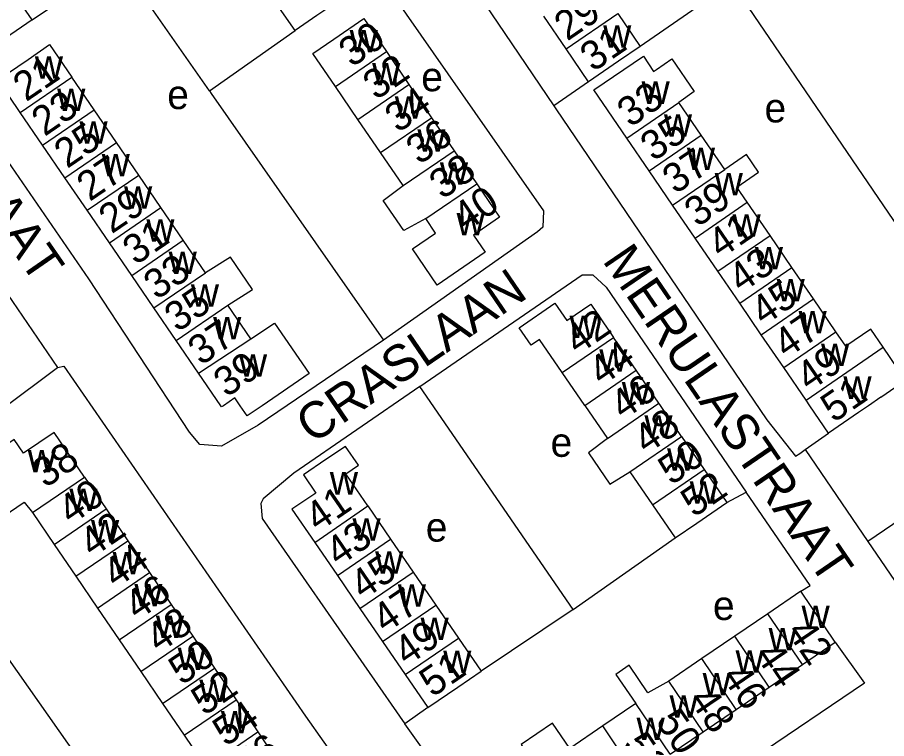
# Model space of a CAD drawing. Extents: x 157569 to 159501, y 382907 to 384670.
# Drawn here: x 158107 to 158226.4, y 383704.3 to 383803.3 of the extents above; entities that cross this region are included whole.
import ezdxf

# ---------------------------------------------------------------- set-up
doc = ezdxf.new("R2010")
doc.units = 0
for name, color, linetype in [('BLT_Basislijn', 7, 'Continuous'), ('BLT_Bebouwing', 7, 'Continuous'), ('BLT_Centroide', 7, 'Continuous'), ('BLT_Huisnummer', 7, 'Continuous'), ('BLT_Huisnummer_ tussenligend', 7, 'Continuous'), ('BLT_Onderverdeling_panden', 7, 'Continuous'), ('BLT_Straatnaam', 7, 'Continuous'), ('BLT_Vlakafsluiter', 7, 'Continuous')]:
    doc.layers.add(name, color=color, linetype=linetype)

msp = doc.modelspace()

# ---------------------------------------------------------------- linework, layer by layer
at = {"layer": 'BLT_Basislijn'}
for p, q in [((158109.08, 383802.96), (158120.99, 383811.05)), ((158205.17, 383808.07), (158192.54, 383799.33)), ((158133.41, 383793.23), (158145.17, 383801.52)), ((158185.46, 383794.48), (158180.71, 383791.15)), ((158183.34, 383722.04), (158162.29, 383752.65)), ((158215.2, 383743.98), (158218.4, 383746.24)), ((158215.2, 383743.98), (158223.78, 383731.35)), ((158204.43, 383736.71), (158207.09, 383738.14)), ((158183.34, 383722.04), (158197.35, 383731.87)), ((158183.34, 383722.04), (158170.7, 383713.56)), ((158103.01, 383719.18), (158125.7, 383686.98)), ((158163.41, 383708.55), (158160.24, 383706.33)), ((158169.28, 383693.71), (158160.24, 383706.33))]:
    msp.add_line(p, q, dxfattribs=at)
for points in [[(158154.66, 383839.43), (158151.16, 383836.58), (158151.07, 383834.9), (158180.71, 383791.15)], [(158133.41, 383793.23), (158121.24, 383810.68), (158120.99, 383811.05)], [(158156.52, 383809.38), (158156.72, 383809.09), (158179.26, 383776.73), (158179.16, 383774.49), (158178.46, 383773.85), (158157.31, 383758.98)], [(158238.03, 383759.77), (158205.36, 383807.78), (158205.17, 383808.07)], [(158157.31, 383758.98), (158140.12, 383747.34), (158135.08, 383744.43), (158132.11, 383744.69), (158130.69, 383746.38), (158116.85, 383767.43), (158098.18, 383794.5), (158097.89, 383794.92)], [(158133.41, 383793.23), (158133.66, 383792.88), (158157.31, 383758.98)], [(158180.71, 383791.15), (158180.97, 383790.76), (158209.95, 383748.07), (158213.88, 383743.06), (158214.44, 383743.44), (158215.2, 383743.98)], [(158162.29, 383752.65), (158184.59, 383767.97), (158186.03, 383767.96), (158187.88, 383766.27), (158207.09, 383738.14)], [(158089.21, 383737.82), (158089.38, 383737.95), (158112.56, 383755.26)], [(158112.56, 383755.26), (158113.42, 383755.44), (158146.58, 383707.38), (158161.69, 383685.98), (158162.01, 383685.51)], [(158162.29, 383752.65), (158144.98, 383740.72), (158140.8, 383737.2), (158140.48, 383736.56), (158140.67, 383734.53), (158160.24, 383706.33)], [(158214.58, 383724.52), (158215.88, 383725.32), (158207.09, 383738.14)], [(158219.33, 383717.53), (158223.33, 383711.93), (158177.91, 383681.15)]]:
    msp.add_lwpolyline(points, dxfattribs=at)
at = {"layer": 'BLT_Bebouwing'}
for p, q in [((158145.17, 383801.52), (158142.09, 383806.01)), ((158182.38, 383798.98), (158179.3, 383803.47)), ((158189.46, 383803.83), (158192.54, 383799.33)), ((158157.7, 383798.61), (158160.8, 383794.08)), ((158185.46, 383794.48), (158182.38, 383798.98)), ((158117.58, 383790.62), (158114.52, 383795.09)), ((158153.8, 383789.3), (158150.71, 383793.83)), ((158160.8, 383794.08), (158163.9, 383789.54)), ((158200.93, 383787.14), (158197.85, 383791.64)), ((158110.5, 383785.78), (158107.44, 383790.25)), ((158120.64, 383786.15), (158117.58, 383790.62)), ((158156.9, 383784.76), (158153.8, 383789.3)), ((158163.9, 383789.54), (158167, 383785)), ((158193.77, 383782.24), (158190.69, 383786.74)), ((158204.15, 383782.44), (158200.93, 383787.14)), ((158113.56, 383781.3), (158110.5, 383785.78)), ((158123.7, 383781.67), (158120.64, 383786.15)), ((158160, 383780.23), (158156.9, 383784.76)), ((158167, 383785), (158170.1, 383780.47)), ((158196.98, 383777.53), (158193.77, 383782.24)), ((158116.62, 383776.83), (158113.56, 383781.3)), ((158126.76, 383777.2), (158123.7, 383781.67)), ((158129.82, 383772.73), (158126.76, 383777.2)), ((158200.07, 383773.02), (158196.98, 383777.53)), ((158210.37, 383773.36), (158207.24, 383777.93)), ((158119.68, 383772.36), (158116.62, 383776.83)), ((158122.74, 383767.89), (158119.68, 383772.36)), ((158132.88, 383768.26), (158129.82, 383772.73)), ((158203.2, 383768.46), (158200.07, 383773.02)), ((158213.37, 383768.98), (158210.37, 383773.36)), ((158216.33, 383764.65), (158213.37, 383768.98)), ((158125.8, 383763.42), (158122.74, 383767.89)), ((158206.2, 383764.07), (158203.2, 383768.46)), ((158209.16, 383759.74), (158206.2, 383764.07)), ((158219.41, 383760.15), (158216.33, 383764.65)), ((158128.86, 383758.94), (158125.8, 383763.42)), ((158139.1, 383759.16), (158135.93, 383763.79)), ((158192, 383754.86), (158188.89, 383759.38)), ((158212.24, 383755.24), (158209.16, 383759.74)), ((158131.92, 383754.47), (158128.86, 383758.94)), ((158184.94, 383750.01), (158181.82, 383754.54)), ((158195.12, 383750.33), (158192, 383754.86)), ((158215.32, 383750.74), (158212.24, 383755.24)), ((158225.57, 383751.17), (158228.98, 383753.51)), ((158184.94, 383750.01), (158188.04, 383745.48)), ((158198.22, 383745.79), (158201.32, 383741.26)), ((158201.32, 383741.26), (158204.43, 383736.71)), ((158116.26, 383740.19), (158119.23, 383735.82)), ((158191.14, 383740.94), (158194.24, 383736.41)), ((158109.12, 383735.33), (158112.1, 383730.96)), ((158119.23, 383735.82), (158122.2, 383731.45)), ((158155.14, 383736.24), (158158.25, 383731.7)), ((158228.36, 383734.48), (158223.78, 383731.35)), ((158158.25, 383731.7), (158161.37, 383727.16)), ((158112.1, 383730.96), (158115.07, 383726.59)), ((158122.2, 383731.45), (158125.18, 383727.08)), ((158147.86, 383731.24), (158150.97, 383726.7)), ((158223.78, 383731.35), (158228.63, 383724.27)), ((158125.18, 383727.08), (158128.15, 383722.71)), ((158161.37, 383727.16), (158164.48, 383722.63)), ((158115.07, 383726.59), (158118.05, 383722.22)), ((158150.97, 383726.7), (158154.08, 383722.17)), ((158214.58, 383724.52), (158210.06, 383721.44)), ((158219.33, 383717.53), (158214.58, 383724.52)), ((158118.05, 383722.22), (158121.02, 383717.86)), ((158128.15, 383722.71), (158131.12, 383718.34)), ((158154.08, 383722.17), (158157.19, 383717.63)), ((158164.48, 383722.63), (158167.59, 383718.09)), ((158210.06, 383721.44), (158205.53, 383718.36)), ((158121.02, 383717.86), (158124, 383713.49)), ((158131.12, 383718.34), (158134.09, 383713.97)), ((158157.19, 383717.63), (158160.3, 383713.09)), ((158167.59, 383718.09), (158170.7, 383713.56)), ((158205.53, 383718.36), (158200.99, 383715.28)), ((158214.81, 383714.46), (158219.33, 383717.53)), ((158200.99, 383715.28), (158196.46, 383712.2)), ((158134.09, 383713.97), (158137.07, 383709.6)), ((158210.27, 383711.38), (158214.81, 383714.46)), ((158124, 383713.49), (158126.98, 383709.12)), ((158160.3, 383713.09), (158163.41, 383708.55)), ((158205.74, 383708.3), (158210.27, 383711.38)), ((158126.98, 383709.12), (158129.95, 383704.75)), ((158137.07, 383709.6), (158140.04, 383705.23)), ((158191.93, 383709.12), (158187.4, 383706.04)), ((158201.21, 383705.22), (158205.74, 383708.3)), ((158187.4, 383706.04), (158182.87, 383702.96)), ((158129.95, 383704.75), (158132.93, 383700.38)), ((158140.04, 383705.23), (158143.01, 383700.86)), ((158196.68, 383702.14), (158201.21, 383705.22))]:
    msp.add_line(p, q, dxfattribs=at)
for points in [[(158109.08, 383802.96), (158107.53, 383805.23), (158110.83, 383807.48), (158109.31, 383809.7), (158106.01, 383807.45)], [(158152.26, 383806.38), (158148.14, 383803.55), (158145.17, 383801.52)], [(158109.08, 383802.96), (158106.16, 383800.97), (158102.03, 383798.15)], [(158150.71, 383793.83), (158147.61, 383798.37), (158150.47, 383800.33), (158154.6, 383803.15), (158157.7, 383798.61)], [(158107.44, 383790.25), (158104.38, 383794.72), (158108.51, 383797.55), (158111.46, 383799.57), (158114.52, 383795.09)], [(158192.54, 383799.33), (158189.58, 383797.3), (158185.46, 383794.48)], [(158190.69, 383786.74), (158186.16, 383793.35), (158192.99, 383797.99), (158194.37, 383795.87), (158194.77, 383796.14), (158196.89, 383797.6), (158199.94, 383793.15), (158197.85, 383791.64)], [(158207.24, 383777.93), (158205.81, 383780.02), (158208.79, 383782.05), (158207.13, 383784.48), (158204.15, 383782.44)], [(158163.1, 383775.69), (158160.11, 383774.03), (158157.28, 383778.16), (158160, 383780.23)], [(158170.1, 383780.47), (158173.24, 383775.87), (158169.65, 383773.42), (158171.27, 383771.06), (158164.68, 383766.56), (158161.29, 383771.54), (158164.46, 383773.7), (158163.1, 383775.69)], [(158135.93, 383763.79), (158139.34, 383765.97), (158136.32, 383770.38), (158132.88, 383768.26)], [(158181.82, 383754.54), (158178.71, 383759.07), (158177.59, 383758.3), (158175.94, 383760.71), (158180.83, 383764.07), (158182.46, 383761.69), (158185.75, 383763.95), (158188.89, 383759.38)], [(158139.1, 383759.16), (158142.34, 383761.34), (158147.1, 383754.41), (158140.63, 383750), (158138.58, 383748.6), (158137.63, 383750), (158136.89, 383751.08), (158135.33, 383750), (158135.09, 383749.83), (158134.97, 383750), (158131.92, 383754.47)], [(158225.88, 383758.04), (158224.19, 383760.5), (158220.78, 383758.16), (158219.41, 383760.15)], [(158228.98, 383753.51), (158225.88, 383758.04)], [(158225.57, 383751.17), (158223.89, 383750), (158222.52, 383749.07), (158218.4, 383746.24)], [(158198.22, 383745.79), (158195.33, 383750.01), (158195.12, 383750.33)], [(158218.4, 383746.24), (158215.83, 383750), (158215.32, 383750.74)], [(158116.26, 383740.19), (158112.08, 383746.34), (158107.89, 383743.49), (158106.63, 383745.34), (158100.77, 383741.36), (158103.24, 383737.72), (158105.09, 383734.79), (158107.99, 383736.78), (158109.12, 383735.33)], [(158188.04, 383745.48), (158185.44, 383743.55), (158188.38, 383739.25), (158191.14, 383740.94)], [(158155.14, 383736.24), (158152.12, 383740.64), (158153.86, 383741.83), (158152.1, 383744.39), (158149.41, 383742.63), (158146.31, 383740.52), (158148.02, 383738.01), (158144.74, 383735.78), (158147.86, 383731.24)], [(158197.35, 383731.87), (158200.3, 383733.89), (158204.43, 383736.71)], [(158194.24, 383736.41), (158197.35, 383731.87)], [(158196.46, 383712.2), (158193.6, 383710.59), (158191.03, 383714.36), (158189.2, 383713.11), (158191.93, 383709.12)], [(158163.41, 383708.55), (158167.53, 383711.38), (158170.7, 383713.56)], [(158182.87, 383702.96), (158180.51, 383706.42), (158176.2, 383703.49), (158178.34, 383699.88)]]:
    msp.add_lwpolyline(points, dxfattribs=at)
at = {"layer": 'BLT_Onderverdeling_panden'}
for p, q in [((158182.38, 383798.98), (158189.46, 383803.83)), ((158150.71, 383793.83), (158157.7, 383798.61)), ((158107.44, 383790.25), (158114.52, 383795.09)), ((158153.8, 383789.3), (158160.8, 383794.08)), ((158190.69, 383786.74), (158197.85, 383791.64)), ((158110.5, 383785.78), (158117.58, 383790.62)), ((158156.9, 383784.76), (158163.9, 383789.54)), ((158193.77, 383782.24), (158200.93, 383787.14)), ((158113.56, 383781.3), (158120.64, 383786.15)), ((158160, 383780.23), (158167, 383785)), ((158196.98, 383777.53), (158204.15, 383782.44)), ((158116.62, 383776.83), (158123.7, 383781.67)), ((158163.1, 383775.69), (158170.1, 383780.47)), ((158119.68, 383772.36), (158126.76, 383777.2)), ((158200.07, 383773.02), (158207.24, 383777.93)), ((158122.74, 383767.89), (158129.82, 383772.73)), ((158203.2, 383768.46), (158210.37, 383773.36)), ((158206.2, 383764.07), (158213.37, 383768.98)), ((158125.8, 383763.42), (158132.88, 383768.26)), ((158209.16, 383759.74), (158216.33, 383764.65)), ((158128.86, 383758.94), (158135.93, 383763.79)), ((158131.92, 383754.47), (158139.1, 383759.16)), ((158181.82, 383754.54), (158188.89, 383759.38)), ((158212.24, 383755.24), (158219.41, 383760.15)), ((158215.32, 383750.74), (158225.88, 383758.04)), ((158184.94, 383750.01), (158192, 383754.86)), ((158188.04, 383745.48), (158195.12, 383750.33)), ((158191.14, 383740.94), (158198.22, 383745.79)), ((158194.24, 383736.41), (158201.32, 383741.26)), ((158109.12, 383735.33), (158116.26, 383740.19)), ((158112.1, 383730.96), (158119.23, 383735.82)), ((158147.86, 383731.24), (158155.14, 383736.24)), ((158150.97, 383726.7), (158158.25, 383731.7)), ((158115.07, 383726.59), (158122.2, 383731.45)), ((158118.05, 383722.22), (158125.18, 383727.08)), ((158154.08, 383722.17), (158161.37, 383727.16)), ((158121.02, 383717.86), (158128.15, 383722.71)), ((158157.19, 383717.63), (158164.48, 383722.63)), ((158214.81, 383714.46), (158210.06, 383721.44)), ((158124, 383713.49), (158131.12, 383718.34)), ((158160.3, 383713.09), (158167.59, 383718.09)), ((158210.27, 383711.38), (158205.53, 383718.36)), ((158205.74, 383708.3), (158200.99, 383715.28)), ((158126.98, 383709.12), (158134.09, 383713.97)), ((158201.21, 383705.22), (158196.46, 383712.2)), ((158129.95, 383704.75), (158137.07, 383709.6)), ((158196.68, 383702.14), (158191.93, 383709.12)), ((158192.15, 383699.05), (158187.4, 383706.04)), ((158132.93, 383700.38), (158140.04, 383705.23))]:
    msp.add_line(p, q, dxfattribs=at)
at = {"layer": 'BLT_Vlakafsluiter'}
msp.add_line((158105.69, 383765.29), (158112.56, 383755.26), dxfattribs=at)

# ---------------------------------------------------------------- texts
at = {"layer": 'BLT_Centroide'}
for s, p in [('w', (158187.46, 383799.16)), ('w', (158152.66, 383798.5)), ('w', (158109.45, 383794.91)), ('w', (158155.75, 383793.97)), ('e', (158162.49, 383793.17)), ('e', (158127.62, 383790.72)), ('w', (158192.73, 383791.44)), ('w', (158112.51, 383790.44)), ('w', (158158.85, 383789.41)), ('e', (158209.61, 383788.89)), ('w', (158115.57, 383785.97)), ('w', (158195.8, 383786.94)), ('w', (158161.95, 383784.88)), ('w', (158198.95, 383782.34)), ('w', (158118.62, 383781.5)), ('w', (158165.05, 383780.34)), ('w', (158202.77, 383778.88)), ('w', (158121.69, 383777.03)), ('w', (158167.34, 383773.38)), ('w', (158205.22, 383773.19)), ('w', (158124.75, 383772.53)), ('w', (158127.81, 383768.06)), ('w', (158208.28, 383768.72)), ('w', (158130.86, 383763.59)), ('w', (158211.27, 383764.34)), ('w', (158214.28, 383759.94)), ('w', (158133.92, 383759.12)), ('w', (158182.84, 383759.31)), ('w', (158217.37, 383755.44)), ('w', (158137.46, 383753.97)), ('w', (158186.92, 383754.69)), ('w', (158190.02, 383750.16)), ('w', (158220.44, 383750.94)), ('w', (158193.12, 383745.62)), ('e', (158180.24, 383742.98)), ('w', (158108.47, 383740.84)), ('w', (158196.23, 383741.09)), ('w', (158149.94, 383737.81)), ('w', (158199.34, 383736.56)), ('w', (158114.18, 383735.56)), ('w', (158117.15, 383731.22)), ('w', (158153.05, 383731.47)), ('e', (158163.11, 383731.34)), ('w', (158120.12, 383726.84)), ('w', (158156.16, 383726.94)), ('w', (158123.1, 383722.47)), ('w', (158159.27, 383722.41)), ('e', (158202.53, 383720.58)), ('w', (158214.69, 383719.48)), ('w', (158126.07, 383718.09)), ('w', (158162.39, 383717.84)), ('w', (158210.17, 383716.41)), ('w', (158129.05, 383713.72)), ('w', (158165.5, 383713.31)), ('w', (158205.64, 383713.33)), ('w', (158201.11, 383710.25)), ('w', (158132.02, 383709.34)), ('w', (158196.58, 383707.16)), ('w', (158134.99, 383705)), ('w', (158192.05, 383704.09))]:
    msp.add_text(s, height=4, dxfattribs=at).set_placement(p)
at = {"layer": 'BLT_Huisnummer'}
for s, rotation, p in [('30', 34.3336, (158152.95, 383796.36)), ('31', 34.4119, (158186.08, 383795.73)), ('21', 34.3141, (158108.24, 383791.65)), ('33', 34.3875, (158191.17, 383788.11)), ('34', 34.3374, (158159.28, 383787.37)), ('25', 34.3141, (158113.88, 383782.48)), ('37', 34.3875, (158197.38, 383778.95)), ('29', 34.3141, (158120, 383773.52)), ('40', 34.3348, (158168.59, 383773.77)), ('41', 34.3875, (158203.6, 383770.11)), ('33', 34.3141, (158126.17, 383764.44)), ('45', 34.3875, (158209.5, 383760.87)), ('42', 34.4212, (158183.96, 383756.88)), ('39', 34.3141, (158135.76, 383751.05)), ('46', 34.4212, (158190.21, 383747.95)), ('51', 34.3875, (158219.11, 383747.58)), ('38', 34.257, (158110.9, 383738.61)), ('52', 34.3639, (158199.91, 383734.57)), ('41', 34.4401, (158148.32, 383732.56)), ('42', 34.257, (158117.33, 383729.06)), ('45', 34.4327, (158154.5, 383723.26)), ('46', 34.257, (158123.52, 383720.44)), ('42', 304.2132, (158212.56, 383718.98)), ('50', 34.257, (158129.6, 383711.53)), ('51', 34.4509, (158164.02, 383709.88)), ('46', 304.2132, (158203.64, 383712.82)), ('54', 34.257, (158135.64, 383703.11)), ('50', 304.2132, (158194.56, 383706.65))]:
    msp.add_text(s, height=4, rotation=rotation, dxfattribs=at).set_placement(p)
at = {"layer": 'BLT_Huisnummer_ tussenligend'}
for s, rotation, p in [('29', 34.4119, (158182.53, 383799.98)), ('32', 34.3336, (158156.28, 383791.86)), ('23', 34.3141, (158110.78, 383786.89)), ('36', 34.3374, (158162.19, 383782.99)), ('35', 34.3875, (158194.36, 383783.45)), ('27', 34.3141, (158116.98, 383777.96)), ('38', 34.3374, (158165.38, 383778.23)), ('39', 34.3875, (158200.4, 383774.42)), ('31', 34.3141, (158123.29, 383769.2)), ('43', 34.3875, (158206.41, 383765.37)), ('35', 34.3141, (158129.02, 383760)), ('47', 34.3875, (158212.61, 383756.39)), ('37', 34.3141, (158132.25, 383755.42)), ('44', 34.4212, (158187.24, 383752.62)), ('49', 34.3875, (158215.74, 383751.85)), ('48', 34.4212, (158193.4, 383743.24)), ('50', 34.4212, (158196.81, 383738.99)), ('40', 34.257, (158114.4, 383733.56)), ('43', 34.4401, (158151.13, 383727.82)), ('44', 34.257, (158120.54, 383724.85)), ('47', 34.4327, (158157.55, 383718.65)), ('48', 34.257, (158126.47, 383715.96)), ('49', 34.4327, (158160.51, 383714.17)), ('44', 304.2132, (158208.19, 383715.81)), ('52', 34.257, (158132.7, 383707.34)), ('48', 304.2132, (158199.17, 383709.63)), ('56', 34.257, (158138.59, 383698.62)), ('52', 304.2132, (158189.97, 383703.46))]:
    msp.add_text(s, height=4, rotation=rotation, dxfattribs=at).set_placement(p)
at = {"layer": 'BLT_Straatnaam'}
for s, height, rotation, p in [('VAN DER MARCKSTRAAT', 5, 304.7861, (158198.15, 383867.24)), ('SIMON VAN LEEUWENSTRAAT', 5, 304.683, (158053.35, 383847.75)), ('MERULASTRAAT', 4.9999, 304.3715, (158187.27, 383769.91)), ('CRASLAAN', 5, 34.3013, (158147.55, 383744.64))]:
    msp.add_text(s, height=height, rotation=rotation, dxfattribs=at).set_placement(p)

doc.saveas('drawing.dxf')
